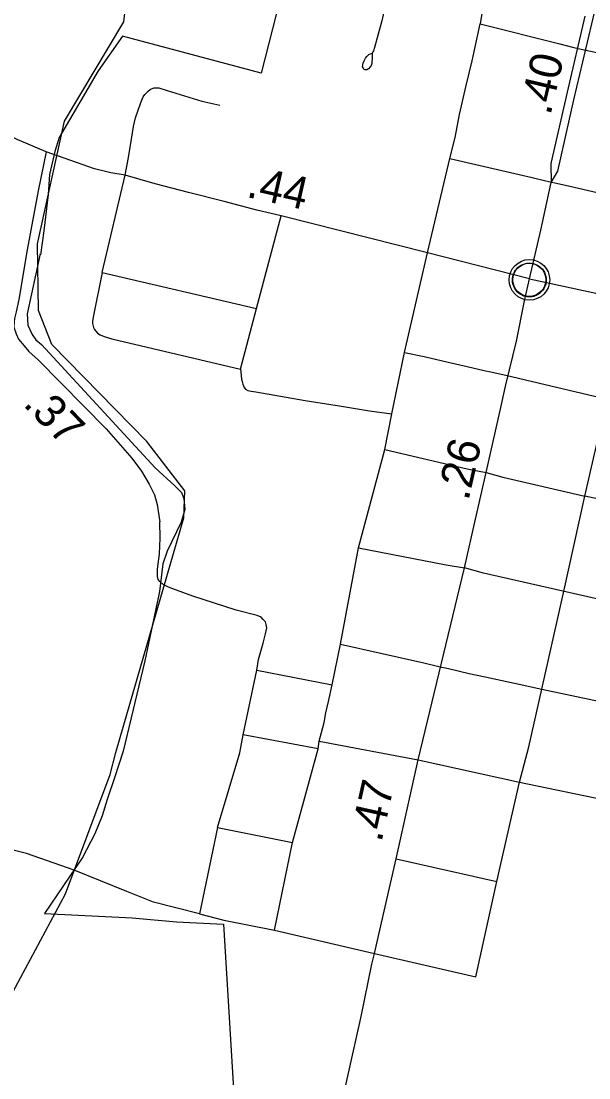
# Model space of a CAD drawing. Extents: x 2290615 to 2522933, y 819489 to 1012715.
# Drawn here: x 2463761 to 2466399, y 866618 to 871525 of the extents above; entities that cross this region are included whole.
import ezdxf

# ---------------------------------------------------------------- set-up
doc = ezdxf.new("R2010")
doc.units = 0
for name, color, linetype in [('Exist Boundary Political City Limit New', 7, 'Continuous'), ('Exist Boundary Political City Limit Old', 7, 'Continuous'), ('Exist Civil Demographics Community CELL', 7, 'Continuous'), ('Exist Hydrographic Creek Single Shore', 7, 'Continuous'), ('Exist Road Non-System Type 51', 7, 'Continuous'), ('Exist Road Primary NC Attributed', 7, 'Continuous'), ('Exist Road Primary NC Mileage Hundredths English Label', 7, 'Continuous'), ('Exist Road Primary US Divided Attributed', 7, 'Continuous'), ('Exist Road Primary US Mileage Hundredths English Label', 7, 'Continuous'), ('Exist Road Primary US UnDivided 4 Lane Attributed', 7, 'Continuous'), ('Exist Road Secondary Mileage Hundredths English Label', 7, 'Continuous'), ('Exist Road Secondary Type 51 Attributed', 7, 'Continuous'), ('Map Preparation Boundary City Limit Buffer Line', 7, 'Continuous')]:
    doc.layers.add(name, color=color, linetype=linetype)

msp = doc.modelspace()

# ---------------------------------------------------------------- linework, layer by layer
at = {"layer": 'Exist Boundary Political City Limit New'}
for points in [[(2464108.1, 873541.9), (2464186.1, 872541.4), (2464557.6, 872392.3), (2464770.6, 872723.4), (2465214.3, 872606.1), (2464875.9, 871283.4), (2464232.3, 871455)], [(2464232.3, 871455), (2464118, 871293.8), (2463936.9, 870984.4), (2463916.7, 870920.5), (2463892.3, 870812.4), (2463886.1, 870720.5), (2463866.5, 870552), (2463851.1, 870440.7), (2463849.1, 870445.4)], [(2463849.1, 870445.4), (2463787.9, 870165.9), (2463791.6, 870114.1), (2463811.4, 870070), (2463829.1, 870044.5), (2463855.6, 870022.8)], [(2463855.6, 870022.8), (2464383.3, 869450.2), (2464475, 869367.9), (2464506.3, 869336.4), (2464516.8, 869307.8), (2464521.3, 869256.9), (2464504.5, 869197.8), (2464439.9, 869064.1), (2464419.8, 869004.2), (2464403.4, 868876.2), (2464336.1, 868554.5), (2464234.2, 868135.2)], [(2464234.2, 868135.2), (2464196.7, 868015.2), (2464160.6, 867910.6), (2464137.4, 867834.2), (2464103, 867751.7), (2464046.5, 867640.7), (2463868.8, 867381)], [(2463868.8, 867381), (2464277.2, 867361.4), (2464482, 867341.9), (2464700.6, 867331.6)], [(2464700.6, 867331.6), (2464791.6, 865827.1), (2464865.4, 864904.8)]]:
    msp.add_lwpolyline(points, dxfattribs=at)
at = {"layer": 'Exist Boundary Political City Limit Old'}
for points in [[(2464108.1, 873541.9), (2464186.1, 872541.4), (2464557.6, 872392.3), (2464770.6, 872723.4), (2465214.3, 872606.1), (2464875.9, 871283.4), (2464232.3, 871455)], [(2464232.3, 871455), (2464118, 871293.8), (2463936.9, 870984.4), (2463916.7, 870920.5), (2463892.3, 870812.4), (2463886.1, 870720.5), (2463866.5, 870552), (2463851.1, 870440.7), (2463849.1, 870445.4)], [(2463849.1, 870445.4), (2463787.9, 870165.9), (2463791.6, 870114.1), (2463811.4, 870070), (2463829.1, 870044.5), (2463855.6, 870022.8)], [(2463855.6, 870022.8), (2464383.3, 869450.2), (2464475, 869367.9), (2464506.3, 869336.4), (2464516.8, 869307.8), (2464521.3, 869256.9), (2464504.5, 869197.8), (2464439.9, 869064.1), (2464419.8, 869004.2), (2464403.4, 868876.2), (2464336.1, 868554.5), (2464234.2, 868135.2)], [(2464234.2, 868135.2), (2464196.7, 868015.2), (2464160.6, 867910.6), (2464137.4, 867834.2), (2464103, 867751.7), (2464046.5, 867640.7), (2463868.8, 867381)], [(2463868.8, 867381), (2464277.2, 867361.4), (2464482, 867341.9), (2464700.6, 867331.6)], [(2464700.6, 867331.6), (2464791.6, 865827.1), (2464865.4, 864904.8)]]:
    msp.add_lwpolyline(points, dxfattribs=at)
at = {"layer": 'Exist Civil Demographics Community CELL'}
msp.add_lwpolyline([(2466043.9, 870326.6), (2466044.2, 870332.2), (2466045.1, 870339), (2466047.2, 870346.5), (2466049.4, 870352.5), (2466052, 870358.6), (2466055.1, 870364.2), (2466058.5, 870369), (2466062.5, 870374.1), (2466067.4, 870379.3), (2466072.4, 870383.6), (2466076.8, 870387.1), (2466081.6, 870390.1), (2466086.7, 870393.1), (2466092.1, 870395.6), (2466096.2, 870397.2), (2466101, 870398.5), (2466105, 870399.8), (2466111.3, 870400.8), (2466115.7, 870401.2), (2466121.3, 870401.7), (2466126.3, 870401.5), (2466131.3, 870401.2), (2466136.4, 870400.4), (2466141.8, 870399.1), (2466148.7, 870397), (2466155.4, 870394.3), (2466160.8, 870391.4), (2466166.4, 870388), (2466170.1, 870385.3), (2466174.7, 870381.5), (2466179.1, 870377.3), (2466182.8, 870373.1), (2466186.5, 870368.5), (2466189.5, 870363.7), (2466192.2, 870359), (2466194.3, 870354.2), (2466196.2, 870349.8), (2466198, 870343.9), (2466199.2, 870339.3), (2466200.2, 870333.4), (2466200.7, 870327.6), (2466200.8, 870321.9), (2466200.6, 870316.4), (2466199.7, 870310), (2466198.5, 870304), (2466196.9, 870298.7), (2466194.5, 870292.4), (2466191.8, 870286.7), (2466189, 870281.6), (2466185.4, 870276.4), (2466180.7, 870270.8), (2466176.3, 870266.1), (2466171.7, 870262.1), (2466167.7, 870259.1), (2466161.3, 870255), (2466154.6, 870251.5), (2466148.9, 870249.3), (2466142.5, 870247.2), (2466138.1, 870246.2), (2466133.7, 870245.4), (2466128.2, 870244.7), (2466123.9, 870244.6), (2466118.2, 870244.6), (2466112.1, 870245.2), (2466107.4, 870245.9), (2466102.1, 870247.2), (2466097.3, 870248.6), (2466093.1, 870250.3), (2466085.9, 870253.5), (2466079.8, 870257.1), (2466074.4, 870261), (2466069.4, 870265.2), (2466065.7, 870268.8), (2466062.3, 870272.6), (2466057.3, 870279.1), (2466055.2, 870282.4), (2466053, 870286.2), (2466049.4, 870294), (2466047, 870300.8), (2466045.7, 870305.9), (2466044.6, 870312.1), (2466044, 870316.7), (2466043.8, 870323.2)], close=True, dxfattribs=at)
for centre, radius in [((2466122.4, 870323.7), 94.3), ((2466122.1, 870323.9), 76.7)]:
    msp.add_circle(centre, radius, dxfattribs=at)
at = {"layer": 'Exist Hydrographic Creek Single Shore'}
for points in [[(2464199.9, 868128.6), (2464203.2, 868139.9), (2464515.9, 869218.2), (2464522, 869343.3), (2464344, 869572.5), (2463903, 870023.9), (2463841.9, 870182.2), (2463836.9, 870490.6), (2463962, 871060.4), (2464238, 871521.5), (2464245, 871587.4), (2464265.9, 871847.6), (2464256.9, 872421.8), (2464076.8, 872746)], [(2461368.9, 864690.6), (2462391.9, 864798), (2462525, 864865.8), (2462662, 865134.1), (2462707.9, 865411.7), (2462893.1, 865829.7), (2463384, 866388.1), (2463966.9, 867472.3), (2464174, 868025.8), (2464199.9, 868128.6)]]:
    msp.add_lwpolyline(points, dxfattribs=at)
at = {"layer": 'Exist Road Non-System Type 51'}
for p, q in [((2465940.2, 871790.4), (2465894, 871512.2)), ((2465894, 871512.2), (2466264.6, 871419.5)), ((2466264.6, 871419.5), (2466328.8, 871403.4)), ((2466328.8, 871403.4), (2466377.6, 871392.4)), ((2466377.6, 871392.4), (2466443.7, 871378.9)), ((2465649.6, 870449.6), (2465753.1, 870887)), ((2465753.1, 870887), (2466135.3, 870799)), ((2464136.4, 870358.7), (2464243.3, 870810)), ((2466135.3, 870799), (2466199.6, 870784.2)), ((2466199.6, 870784.2), (2466240.4, 870774.8)), ((2466240.4, 870774.8), (2466304.7, 870759.9)), ((2466304.7, 870759.9), (2466684.1, 870671.7)), ((2464854.2, 870190.1), (2464969.1, 870621.1)), ((2465541.7, 869986.3), (2465649.6, 870449.6)), ((2464136.4, 870358.7), (2464854.2, 870190.1)), ((2466123.3, 870328.1), (2466202.2, 870311.7)), ((2466202.2, 870311.7), (2466577.2, 870230.4)), ((2464779.4, 869908.9), (2464854.2, 870190.1)), ((2465482.5, 869701.5), (2465541.7, 869986.3)), ((2465935, 869897.8), (2465999.5, 869883.8)), ((2465999.5, 869883.8), (2466039.8, 869875.1)), ((2466039.8, 869875.1), (2466104, 869859.7)), ((2466104, 869859.7), (2466483.7, 869769)), ((2466380.1, 869319.4), (2466483.7, 869769)), ((2465451.1, 869535.9), (2465482.5, 869701.5)), ((2465328.1, 869079.6), (2465451.1, 869535.9)), ((2465451.1, 869535.9), (2465832.9, 869446.3)), ((2465832.9, 869446.3), (2465921, 869428.7)), ((2465921, 869428.7), (2465999, 869407.6)), ((2465999, 869407.6), (2466380.1, 869319.4)), ((2466831.2, 869224.1), (2466380.1, 869319.4)), ((2465244.1, 868632.3), (2465328.1, 869079.6)), ((2465328.1, 869079.6), (2465735.7, 868999.8)), ((2465735.7, 868999.8), (2465821.6, 868985.9)), ((2465205.3, 868443.6), (2465244.1, 868632.3)), ((2464793, 868211.1), (2464855.4, 868510.9)), ((2464855.4, 868510.9), (2465205.3, 868443.6)), ((2466180.7, 868422.8), (2466638.5, 868325.9)), ((2465140.4, 868145.1), (2464793, 868211.1)), ((2465140.4, 868145.1), (2465146.3, 868180.8)), ((2465146.3, 868180.8), (2465605.9, 868094)), ((2465146.3, 868180.8), (2465605.9, 868094)), ((2465021.7, 867710.9), (2465140.4, 868145.1)), ((2465605.9, 868094), (2466077.2, 867991.5)), ((2465605.9, 868094), (2466077.2, 867991.5)), ((2465970.7, 867529.6), (2466077.2, 867991.5)), ((2465970.7, 867529.6), (2466077.2, 867991.5)), ((2466077.2, 867991.5), (2466520.2, 867898.5)), ((2466077.2, 867991.5), (2466520.2, 867898.5)), ((2464672.4, 867781.1), (2464590.2, 867379.9)), ((2464672.4, 867781.1), (2464590.2, 867379.9)), ((2464672.4, 867781.1), (2465021.7, 867710.9)), ((2464672.4, 867781.1), (2465021.7, 867710.9)), ((2464938.5, 867303.8), (2465021.7, 867710.9)), ((2464938.5, 867303.8), (2465021.7, 867710.9)), ((2465503.6, 867634.7), (2465970.7, 867529.6)), ((2465503.6, 867634.7), (2465970.7, 867529.6)), ((2464938.5, 867303.8), (2465402, 867194.8)), ((2464938.5, 867303.8), (2465402, 867194.8))]:
    msp.add_line(p, q, dxfattribs=at)
for points in [[(2465531.2, 871916.2), (2465516.6, 871885.9), (2465503.6, 871846.1), (2465473.5, 871694), (2465436.8, 871526.8), (2465403.4, 871403.1), (2465397.8, 871388), (2465394.3, 871382.8), (2465391.6, 871377.1)], [(2465753.1, 870887), (2465777.6, 870984.8), (2465797.7, 871092), (2465827.9, 871225.9), (2465856.7, 871341), (2465894, 871512.2)], [(2465391.6, 871377.1), (2465391.7, 871351.3), (2465390.7, 871334.2), (2465390, 871328.2), (2465387.4, 871318.9), (2465382.9, 871312.6), (2465375.5, 871303.7), (2465366.6, 871299.4), (2465359.9, 871299.4), (2465358.3, 871299.4), (2465355.8, 871300.7), (2465353.2, 871302.9), (2465349.4, 871307.7), (2465347.6, 871312.6), (2465348.2, 871321.8), (2465349.8, 871330.1), (2465355.2, 871341.6), (2465361, 871352.8), (2465366.6, 871361.4), (2465375.9, 871370.7), (2465391.6, 871377.1)], [(2464243.3, 870810), (2464259.1, 870892), (2464273.8, 870977.7), (2464283.4, 871036.2), (2464291.8, 871076.5), (2464315.1, 871143.5), (2464327.8, 871174.1), (2464335.4, 871184.4), (2464348.8, 871199), (2464362.4, 871209.5), (2464378.1, 871216.2), (2464400.2, 871215.1), (2464438.7, 871202.6), (2464519.8, 871177.9), (2464600.9, 871153.2), (2464683.7, 871134.6)], [(2464136.4, 870358.7), (2464094.9, 870150.9), (2464091.7, 870130.7), (2464092.1, 870120.7), (2464094.6, 870108.8), (2464096.9, 870102.9), (2464101.3, 870093.1), (2464116, 870075.9), (2464128.3, 870068.4), (2464146.8, 870061.1), (2464181.3, 870050.5), (2464779.4, 869908.9)], [(2465541.7, 869986.3), (2465633.8, 869967.5), (2465744.5, 869941.6), (2465833.6, 869921.5), (2465918.5, 869901.4), (2465935, 869897.8)], [(2464779.4, 869908.9), (2464782.7, 869879), (2464785.3, 869863.1), (2464787.8, 869851.2), (2464790.3, 869839.3), (2464796.9, 869823.6), (2464803.3, 869815.8), (2464813.5, 869810.2), (2464821.8, 869808.6), (2464829.8, 869806.9), (2464852, 869803.8), (2465081, 869763.7), (2465249.4, 869736.5), (2465380.2, 869715.8), (2465482.5, 869701.5)], [(2466180.7, 868422.8), (2466281, 868870.8), (2466380.1, 869319.4)], [(2464855.4, 868510.9), (2464863.2, 868559.9), (2464885.4, 868635.7), (2464895.5, 868680.3), (2464902.1, 868707), (2464899.9, 868723.7), (2464895.5, 868736), (2464885.4, 868747.1), (2464875.4, 868757.2), (2464857.6, 868765), (2464759.6, 868789.5), (2464558, 868854.5), (2464465.9, 868889.4), (2464445.1, 868896.1), (2464432.5, 868902.8), (2464419.1, 868910.9), (2464405, 868922.1), (2464396.9, 868932.5), (2464394.6, 868945.9), (2464393.9, 868958.5), (2464394.3, 868977.1), (2464396.5, 868993.8), (2464403.2, 869049.5), (2464406.5, 869124.2), (2464405.4, 869199.9)], [(2465244.1, 868632.3), (2465631.6, 868544.5), (2465696, 868529.8), (2465714.3, 868525.7)], [(2465714.3, 868525.7), (2465733, 868521.5), (2465772.6, 868512.7), (2465797.2, 868506), (2465843, 868496), (2465917, 868480.7), (2466074.3, 868446.2), (2466180.7, 868422.8)], [(2465146.3, 868180.8), (2465168.1, 868268), (2465176, 868313.6), (2465188.7, 868364.9), (2465205.3, 868443.6)], [(2466077.2, 867991.5), (2466120.6, 868155.4), (2466180.7, 868422.8)], [(2464672.4, 867781.1), (2464776.3, 868126.4), (2464793, 868211.1)], [(2464590.2, 867379.9), (2464376.3, 867433.2), (2464252, 867483.1), (2464006.4, 867582.1), (2463913.8, 867615.1), (2463786.2, 867659.9), (2463693.2, 867683.6), (2463625.6, 867690.4), (2463554.5, 867695.4), (2463508.9, 867693.7), (2463457.6, 867684.9), (2463427.9, 867662.4), (2463398.5, 867618), (2463378.9, 867587.8), (2463372.3, 867583.7), (2463347.2, 867575.3), (2463277.2, 867568.2), (2463242.8, 867569), (2463201.1, 867581.1), (2463158.8, 867596.6), (2463100.6, 867619.7), (2463052.3, 867637.1), (2462988.2, 867652.1), (2462950.1, 867653.5)], [(2465402, 867194.8), (2465873.7, 867086.9), (2465970.7, 867529.6)], [(2464590.2, 867379.9), (2464701.8, 867349.4), (2464938.5, 867303.8)]]:
    msp.add_lwpolyline(points, dxfattribs=at)
at = {"layer": 'Exist Road Primary NC Attributed'}
for points in [[(2463876.4, 870917.8), (2463742.7, 870976.3), (2463669.2, 871011.4), (2463582.3, 871049.9), (2463438.7, 871111.7), (2463311.7, 871171.9), (2463196.1, 871218.9), (2463119.2, 871254), (2463054, 871282.4), (2462922.1, 871337.6)], [(2466123.3, 870328.1), (2465649.6, 870449.6), (2464969.1, 870621.1), (2464855.8, 870646.7), (2464704.8, 870687), (2464538, 870730.2), (2464384.2, 870769), (2464243.3, 870810), (2464177.1, 870821.5), (2464100.9, 870838.8), (2463876.4, 870917.8)], [(2469962.4, 868140), (2469865.1, 868159.2), (2469730, 868182.7), (2469524.5, 868218.7), (2469477.7, 868225.9), (2469295.1, 868263.2), (2469170.2, 868282.4), (2469076.3, 868294.5), (2468953.4, 868308), (2468932.3, 868311.2), (2468916.4, 868313.6), (2468744.9, 868342.1), (2468480.7, 868396.1), (2468081, 868472), (2467951.3, 868504.4), (2467868.6, 868521), (2467824.2, 868529.2), (2467735.5, 868545.6), (2467639.9, 868567.3), (2467175.5, 868672.6), (2466901.3, 868743.1), (2466728.7, 868776.1), (2465908.5, 868962.2), (2465821.6, 868985.9)]]:
    msp.add_lwpolyline(points, dxfattribs=at)
at = {"layer": 'Exist Road Primary US Divided Attributed'}
for points in [[(2466223.9, 870776.5), (2466254, 870828.9), (2466329.1, 871160.1), (2466425.8, 871571.1), (2466479.5, 871826.7), (2466548.8, 872120.6), (2466574.8, 872356)], [(2466380.7, 871548.9), (2466297.5, 871195.3), (2466222.4, 870864.2), (2466223.9, 870776.5)], [(2466123.3, 870328.1), (2466175.9, 870554.6), (2466223.9, 870776.5)], [(2465821.6, 868985.9), (2465872, 869212.1), (2465921, 869428.7), (2465987, 869716.6), (2466013.7, 869837), (2466061.8, 870039.3), (2466099.2, 870226.6), (2466123.3, 870328.1)]]:
    msp.add_lwpolyline(points, dxfattribs=at)
at = {"layer": 'Exist Road Primary US UnDivided 4 Lane Attributed'}
msp.add_lwpolyline([(2465264.5, 866563.9), (2465340.6, 866902.9), (2465390.5, 867145.2), (2465402, 867194.8), (2465472.4, 867499.8), (2465503.6, 867634.7), (2465605.9, 868094), (2465821.6, 868985.9)], dxfattribs=at)
at = {"layer": 'Exist Road Secondary Type 51 Attributed'}
msp.add_lwpolyline([(2463876.4, 870917.8), (2463839.6, 870737.3), (2463789, 870462.6), (2463750.1, 870232.8), (2463737.1, 870175.1), (2463730.5, 870143.8), (2463728.8, 870130.1), (2463727, 870103.8), (2463737.1, 870073.6), (2463748.3, 870049.1), (2463774.5, 870016.8), (2463796.2, 869991.7), (2463839.6, 869952.2), (2464155.9, 869631.2), (2464275.1, 869496.4), (2464319.6, 869435.1), (2464355.3, 869374.9), (2464379.8, 869324.8), (2464392, 869280.2), (2464400.9, 869230), (2464405.4, 869199.9)], dxfattribs=at)
at = {"layer": 'Map Preparation Boundary City Limit Buffer Line'}
for points in [[(2464108.1, 873541.9), (2464186.1, 872541.4), (2464557.6, 872392.3), (2464770.6, 872723.4), (2465214.3, 872606.1), (2464875.9, 871283.4), (2464232.3, 871455)], [(2464232.3, 871455), (2464118, 871293.8), (2463936.9, 870984.4), (2463916.7, 870920.5), (2463892.3, 870812.4), (2463886.1, 870720.5), (2463866.5, 870552), (2463851.1, 870440.7), (2463849.1, 870445.4)], [(2463849.1, 870445.4), (2463787.9, 870165.9), (2463791.6, 870114.1), (2463811.4, 870070), (2463829.1, 870044.5), (2463855.6, 870022.8)], [(2463855.6, 870022.8), (2464383.3, 869450.2), (2464475, 869367.9), (2464506.3, 869336.4), (2464516.8, 869307.8), (2464521.3, 869256.9), (2464504.5, 869197.8), (2464439.9, 869064.1), (2464419.8, 869004.2), (2464403.4, 868876.2), (2464336.1, 868554.5), (2464234.2, 868135.2)], [(2464234.2, 868135.2), (2464196.7, 868015.2), (2464160.6, 867910.6), (2464137.4, 867834.2), (2464103, 867751.7), (2464046.5, 867640.7), (2463868.8, 867381)], [(2463868.8, 867381), (2464277.2, 867361.4), (2464482, 867341.9), (2464700.6, 867331.6)], [(2464700.6, 867331.6), (2464791.6, 865827.1), (2464865.4, 864904.8)]]:
    msp.add_lwpolyline(points, dxfattribs=at)

# ---------------------------------------------------------------- texts
at = {"layer": 'Exist Road Primary NC Mileage Hundredths English Label'}
msp.add_text('.44', height=150, rotation=347.2692, dxfattribs=at).set_placement((2464803.4, 870709.8))
at = {"layer": 'Exist Road Primary US Mileage Hundredths English Label'}
for s, rotation, p in [('.40', 76.755, (2466219.9, 871084.2)), ('.26', 77.1009, (2465839, 869294.4)), ('.47', 77.4366, (2465434.5, 867708.2))]:
    msp.add_text(s, height=150, rotation=rotation, dxfattribs=at).set_placement(p)
at = {"layer": 'Exist Road Secondary Mileage Hundredths English Label'}
msp.add_text('.37', height=150, rotation=314.5823, dxfattribs=at).set_placement((2463765.5, 869742.4))

doc.saveas('drawing.dxf')
